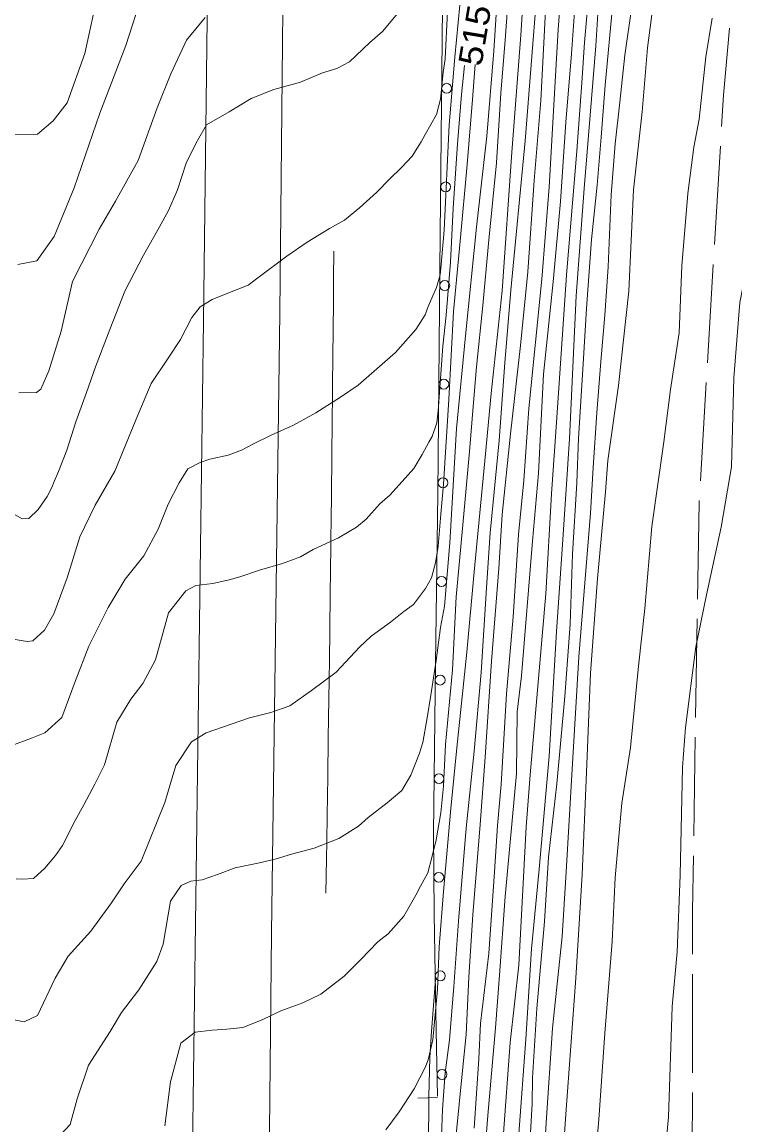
# Model space of a CAD drawing. Extents: x 2361284 to 2366480, y 6976556 to 6985346.
# Drawn here: x 2364474.8 to 2364619.3, y 6977677.6 to 6977901.2 of the extents above; entities that cross this region are included whole.
import ezdxf
from ezdxf.enums import TextEntityAlignment as Align

# ---------------------------------------------------------------- set-up
doc = ezdxf.new("R2010")
doc.units = 0
doc.header["$LTSCALE"] = 1.9
for name, color, linetype, lineweight in [('12', 7, 'Continuous', 13), ('13', 7, 'Continuous', 13), ('14', 7, 'Continuous', 13), ('15', 7, 'Continuous', 13), ('17', 7, 'Continuous', 13), ('3', 7, 'Continuous', 13), ('5', 7, 'Continuous', 13)]:
    doc.layers.add(name, color=color, linetype=linetype, lineweight=lineweight)

msp = doc.modelspace()

# ---------------------------------------------------------------- linework, layer by layer
at = {"layer": '12'}
for points in [[(2364591.948, 6978027.188), (2364590.992, 6978019.41), (2364589.995, 6978002.288), (2364588.546, 6977988.485), (2364587.355, 6977975.872), (2364585.241, 6977957.301), (2364583.666, 6977940.094), (2364582.249, 6977924.981), (2364581.193, 6977908.79), (2364579.996, 6977885.357), (2364578.631, 6977869.093), (2364577.346, 6977850.6), (2364575.858, 6977835.685), (2364573.849, 6977817.745), (2364572.124, 6977801.377), (2364571.438, 6977790.471), (2364569.987, 6977771.666), (2364568.682, 6977752.172), (2364567.701, 6977738.552), (2364566.176, 6977720.196), (2364565.365, 6977707.559), (2364564.815, 6977695.932), (2364564.021, 6977687.984), (2364562.788, 6977675.692)], [(2364594.559, 6977905.057), (2364593.018, 6977888.411), (2364592.178, 6977877.893), (2364591.37, 6977868.174), (2364590.225, 6977857.133), (2364589.218, 6977843.133), (2364588.565, 6977831.916), (2364587.598, 6977816.836), (2364587.273, 6977807.822), (2364586.37, 6977793.373), (2364585.886, 6977779.137), (2364584.816, 6977764.476), (2364583.244, 6977746.781), (2364581.515, 6977731.933), (2364580.699, 6977718.844), (2364579.177, 6977701.22), (2364578.3, 6977687.19), (2364578.22, 6977681.9), (2364577.442, 6977669.051)], [(2364511.903, 6977902.121), (2364508.156, 6977897.525), (2364504.98, 6977890.744), (2364502.166, 6977883.817), (2364498.308, 6977873.13), (2364493.755, 6977864.946), (2364490.399, 6977859.244), (2364485.01, 6977848.612), (2364482.746, 6977838.53), (2364480.242, 6977830.495), (2364478.577, 6977826.829), (2364477.714, 6977826.121), (2364474.133, 6977826.087)], [(2364566.666, 6977892.641), (2364566.114, 6977885.535), (2364565.058, 6977872.334), (2364563.606, 6977856.83), (2364562.292, 6977842.517), (2364561.351, 6977824.687), (2364560.234, 6977807.525), (2364559.672, 6977801.459), (2364559.143, 6977794.985), (2364558.615, 6977791.599), (2364557.775, 6977788.571), (2364556.576, 6977786.399), (2364554.177, 6977783.106), (2364552.21, 6977781.727), (2364549.511, 6977779.541), (2364545.577, 6977776.714), (2364543.197, 6977774.501), (2364538.475, 6977769.447), (2364533.501, 6977765.709), (2364529.111, 6977762.597), (2364525.264, 6977761.24), (2364520.923, 6977760.149), (2364517.215, 6977758.893), (2364512.151, 6977757.105), (2364509.179, 6977755.267), (2364505.954, 6977750.506), (2364503.765, 6977743.005), (2364498.908, 6977731.118), (2364495.472, 6977726.495), (2364492.898, 6977722.671), (2364488.713, 6977716.889), (2364484.17, 6977711.867), (2364481.533, 6977707.352), (2364477.914, 6977699.837), (2364475.216, 6977698.521), (2364472.772, 6977698.988)]]:
    msp.add_lwpolyline(points, dxfattribs=at)
at = {"layer": '13'}
for points in [[(2364617.19, 6978129.115), (2364615.535, 6978115.997), (2364613.158, 6978100.885), (2364611.328, 6978088.306), (2364608.353, 6978069.847), (2364606.118, 6978053.575), (2364604.795, 6978039.152), (2364600.924, 6978001.382), (2364598.241, 6977979.536), (2364596.366, 6977958.037), (2364594.185, 6977936.025), (2364592.057, 6977911.643), (2364591.091, 6977896.423), (2364590.264, 6977885.635), (2364588.736, 6977867.489), (2364587.102, 6977845.753), (2364585.788, 6977816.719), (2364584.342, 6977795.314), (2364583.13, 6977777.671), (2364581.661, 6977752.366), (2364579.628, 6977729.445), (2364578.111, 6977713.35), (2364576.906, 6977695.007), (2364575.528, 6977675.813)], [(2364612.495, 6978118.068), (2364610.286, 6978102.288), (2364607.51, 6978083.85), (2364605.153, 6978065.696), (2364602.726, 6978047.402), (2364600.844, 6978032.874), (2364598.921, 6978009.074), (2364595.368, 6977977.828), (2364593.12, 6977953.386), (2364592.783, 6977943.532), (2364590.699, 6977918.76), (2364588.795, 6977897.071), (2364588.313, 6977888.896), (2364587.253, 6977875.116), (2364585.203, 6977849.945), (2364583.207, 6977821.075), (2364582.145, 6977805.583), (2364580.988, 6977785.281), (2364577.806, 6977748.609), (2364576.986, 6977738.051), (2364575.503, 6977710.025), (2364573.732, 6977694.317), (2364572.355, 6977675.023)], [(2364590.178, 6978026.151), (2364589.026, 6978016.871), (2364588.129, 6977999.72), (2364586.027, 6977983.03), (2364584.156, 6977964.292), (2364581.786, 6977940.076), (2364579.777, 6977914.726), (2364578.317, 6977896.822), (2364576.804, 6977877.147), (2364573.872, 6977846.877), (2364572.692, 6977832.145), (2364571.491, 6977816.403), (2364569.689, 6977797.695), (2364568.936, 6977786.486), (2364567.888, 6977769.357), (2364566.48, 6977753.431), (2364564.857, 6977737.795), (2364563.307, 6977718.919), (2364562.323, 6977705.68), (2364561.455, 6977694.88), (2364560.609, 6977688.192), (2364560.06, 6977680.747), (2364559.642, 6977669.952)], [(2364610.938, 6977938.035), (2364606.274, 6977923.51), (2364603.714, 6977912.004), (2364601.576, 6977895.973), (2364600.519, 6977883.022), (2364598.729, 6977867.204), (2364597.814, 6977846.695), (2364595.706, 6977827.573), (2364593.531, 6977812.342), (2364593.071, 6977805.997), (2364591.429, 6977788.381), (2364590.021, 6977769.187), (2364589.242, 6977749.098), (2364588.339, 6977728.388), (2364587.047, 6977707.385), (2364585.021, 6977679.774), (2364583.08, 6977651.424)], [(2364584.909, 6977918.605), (2364583.51, 6977899.732), (2364582.791, 6977887.994), (2364581.634, 6977867.732), (2364580.161, 6977849.067), (2364577.56, 6977822.881), (2364576.509, 6977808.269), (2364575.423, 6977797.34), (2364574.352, 6977780.618), (2364573.04, 6977765.015), (2364571.935, 6977746.633), (2364571.184, 6977738.306), (2364570.583, 6977728.939), (2364569.42, 6977712.398), (2364567.735, 6977698.211), (2364567.433, 6977691.047), (2364566.467, 6977676.988)], [(2364571.609, 6977913.388), (2364570.43, 6977895.386), (2364569.004, 6977878.113), (2364566.96, 6977859.652), (2364564.708, 6977837.629), (2364562.907, 6977818.821), (2364561.497, 6977795.667), (2364560.439, 6977782.815), (2364559.65, 6977778.488), (2364558.774, 6977771.799), (2364557.662, 6977764.729), (2364556.905, 6977760.191), (2364556.023, 6977755.172), (2364555.383, 6977753.016), (2364553.646, 6977748.509), (2364551.805, 6977745.422), (2364548.829, 6977742.923), (2364544.997, 6977739.927), (2364542.992, 6977738.208), (2364538.986, 6977735.689), (2364533.995, 6977733.732), (2364529.417, 6977732.538), (2364526.086, 6977731.496), (2364522.954, 6977730.737), (2364517.991, 6977729.779), (2364514.384, 6977728.415), (2364511.334, 6977727.346), (2364509.037, 6977727.014), (2364507.065, 6977726.185), (2364504.906, 6977722.965), (2364503.388, 6977714.249), (2364502.103, 6977710.727), (2364498.466, 6977705.013), (2364494.93, 6977700.419), (2364492.666, 6977696.576), (2364488.281, 6977689.744), (2364485.945, 6977682.933), (2364484.535, 6977677.699), (2364481.684, 6977674.641)], [(2364576.888, 6977913.569), (2364575.92, 6977898.6), (2364574.086, 6977874.82), (2364572.133, 6977846.72), (2364569.911, 6977825.928), (2364568.747, 6977813.707), (2364566.465, 6977789.734), (2364564.958, 6977773.498), (2364562.923, 6977754.058), (2364561.719, 6977741.766), (2364560.219, 6977724.941), (2364559.386, 6977713.722), (2364558.988, 6977705.058), (2364558.046, 6977694.888), (2364557.145, 6977690.809), (2364556.499, 6977689.273), (2364555.439, 6977687.203), (2364554.28, 6977684.932), (2364551.265, 6977680.244), (2364548.549, 6977676.628)], [(2364587.454, 6977912.849), (2364586.166, 6977894.776), (2364585.018, 6977880.916), (2364583.961, 6977864.824), (2364582.446, 6977848.559), (2364580.514, 6977829.818), (2364579.525, 6977809.769), (2364578.276, 6977795.987), (2364576.055, 6977768.704), (2364575.204, 6977761.385), (2364575.054, 6977748.863), (2364572.751, 6977723.92), (2364571.622, 6977707.968), (2364570.793, 6977697.339), (2364569.223, 6977679.514), (2364567.802, 6977661.679)], [(2364573.848, 6977912.47), (2364572.71, 6977897.529), (2364571.842, 6977886.84), (2364570.966, 6977872.671), (2364569.361, 6977856.335), (2364568.231, 6977843.753), (2364566.959, 6977831.321), (2364566.338, 6977824.114), (2364565.492, 6977814.186), (2364564.08, 6977798.541), (2364562.821, 6977784.678), (2364562.032, 6977769.891), (2364560.656, 6977754.766), (2364560.216, 6977746.312), (2364559.678, 6977740.906), (2364558.719, 6977735.437), (2364557.952, 6977732.089), (2364557.084, 6977728.741), (2364555.58, 6977726.047), (2364554.617, 6977724.227), (2364552.227, 6977719.953), (2364548.991, 6977716.373), (2364546.957, 6977714.713), (2364543.51, 6977711.171), (2364540.091, 6977707.799), (2364535.366, 6977704.123), (2364531.693, 6977702.348), (2364527.289, 6977700.746), (2364523.476, 6977698.93), (2364519.529, 6977697.392), (2364516.293, 6977697.011), (2364513.305, 6977696.812), (2364509.858, 6977696.43), (2364506.959, 6977694.212), (2364504.883, 6977686.392), (2364503.748, 6977677.442)], [(2364490.309, 6977907.646), (2364487.51, 6977894.878), (2364483.915, 6977884.863), (2364481.1, 6977881.217), (2364477.896, 6977878.467), (2364472.847, 6977878.349)], [(2364499.159, 6977906.79), (2364495.805, 6977896.497), (2364490.586, 6977882.737), (2364485.379, 6977867.647), (2364481.333, 6977857.728), (2364477.8, 6977852.814), (2364473.946, 6977852.047)], [(2364551.629, 6977903.869), (2364547.882, 6977899.303), (2364545.293, 6977897.088), (2364541.189, 6977893.188), (2364538.592, 6977891.834), (2364535.71, 6977890.906), (2364531.278, 6977889.054), (2364525.863, 6977887.532), (2364521.22, 6977885.718), (2364516.784, 6977883.056), (2364512.189, 6977880.373), (2364510.064, 6977876.733), (2364508.083, 6977872.603), (2364506.334, 6977867.226), (2364504.494, 6977863.038), (2364502.577, 6977859.57), (2364499.401, 6977853.939), (2364495.639, 6977846.693), (2364492.583, 6977838.904), (2364489.704, 6977831.356), (2364487.874, 6977826.117), (2364485.71, 6977820.188), (2364483.885, 6977814.46), (2364482.186, 6977810.124), (2364481.335, 6977808.064), (2364480.797, 6977806.879), (2364479.904, 6977805.021), (2364478.089, 6977802.393), (2364476.185, 6977800.605), (2364474.796, 6977800.482), (2364472.595, 6977801.781)], [(2364563.521, 6977904.642), (2364562.511, 6977894.091), (2364561.361, 6977880.401), (2364560.354, 6977859.029), (2364559.761, 6977852.063), (2364559.571, 6977849.971), (2364558.795, 6977847.384), (2364557.162, 6977843.578), (2364556.488, 6977841.872), (2364554.596, 6977838.923), (2364550.501, 6977834.254), (2364542.912, 6977827.601), (2364539.355, 6977825.198), (2364534.335, 6977821.99), (2364529.809, 6977819.507), (2364525.269, 6977817.474), (2364521.736, 6977815.7), (2364519.276, 6977814.456), (2364516.576, 6977813.421), (2364512.854, 6977812.585), (2364510.91, 6977811.937), (2364508.382, 6977810.633), (2364506.669, 6977807.795), (2364504.42, 6977803.494), (2364502.418, 6977798.384), (2364499.511, 6977792.998), (2364495.664, 6977788.301), (2364492.238, 6977782.557), (2364488.353, 6977774.66), (2364485.561, 6977767.494), (2364482.851, 6977760.197), (2364479.44, 6977757.134), (2364476.699, 6977756.058), (2364472.714, 6977754.56)], [(2364598.426, 6977904.404), (2364596.99, 6977894.499), (2364595.97, 6977884.989), (2364595.051, 6977876.531), (2364594.209, 6977866.181), (2364593.657, 6977851.625), (2364592.961, 6977841.778), (2364592.11, 6977832.41), (2364591.339, 6977821.992), (2364590.614, 6977810.915), (2364590.042, 6977801.688), (2364587.659, 6977772.544), (2364586.344, 6977749.77), (2364585.094, 6977728.907), (2364584.288, 6977715.818), (2364582.305, 6977697.218), (2364581.037, 6977678.027), (2364580.295, 6977665.628)], [(2364561.023, 6977903.368), (2364560.564, 6977893.793), (2364560.14, 6977891.008), (2364559.602, 6977885.603), (2364558.832, 6977882.466), (2364556.541, 6977878.445), (2364555.685, 6977876.936), (2364553.873, 6977874.028), (2364551.704, 6977871.717), (2364549.257, 6977869.354), (2364546.701, 6977866.76), (2364543.221, 6977863.556), (2364540.144, 6977861.087), (2364537.14, 6977859.358), (2364532.606, 6977856.595), (2364528.454, 6977853.766), (2364522.894, 6977849.572), (2364520.619, 6977847.881), (2364516.494, 6977846.271), (2364513.336, 6977844.991), (2364510.88, 6977843.468), (2364509.23, 6977841.362), (2364506.943, 6977836.89), (2364504.438, 6977833.106), (2364500.979, 6977827.922), (2364497.946, 6977820.724), (2364493.596, 6977810.202), (2364489.631, 6977803.273), (2364486.532, 6977796.874), (2364483.961, 6977788.57), (2364481.22, 6977781.262), (2364479.372, 6977777.944), (2364476.962, 6977775.791), (2364475.812, 6977775.64), (2364471.456, 6977776.369)], [(2364614.699, 6977902.019), (2364613.424, 6977894.175), (2364612.055, 6977881.533), (2364610.999, 6977875.852), (2364609.768, 6977866.479), (2364608.586, 6977851.817), (2364608.026, 6977838.201), (2364606.295, 6977826.733), (2364604.905, 6977816.141), (2364602.459, 6977798.926), (2364601.056, 6977782.342), (2364599.748, 6977770.61), (2364598.134, 6977754.162), (2364596.371, 6977742.875), (2364595.055, 6977727.792), (2364594.458, 6977714.805)], [(2364631.347, 6977901.277), (2364630.522, 6977893.338), (2364629.143, 6977884.834), (2364628.074, 6977880.575), (2364625.55, 6977871.469), (2364624.366, 6977867.698), (2364623.168, 6977859.056), (2364621.939, 6977852.644), (2364620.318, 6977844.338), (2364619.112, 6977829.125), (2364618.595, 6977811.021), (2364616.521, 6977798.789), (2364613.562, 6977785.111), (2364611.402, 6977774.58), (2364609.336, 6977758.209), (2364608.723, 6977750.093), (2364608.211, 6977728.237), (2364607.599, 6977712.711), (2364606.594, 6977701.601), (2364605.877, 6977679.213), (2364604.544, 6977665.908)], [(2364564.517, 6977892.41), (2364563.903, 6977886.554), (2364563.098, 6977876.527), (2364562.222, 6977863.497), (2364561.636, 6977852.531), (2364560.798, 6977841.802), (2364560.128, 6977835.536), (2364559.183, 6977822.406), (2364558.856, 6977819.963), (2364557.912, 6977817.204), (2364557.264, 6977816.058), (2364555.928, 6977813.535), (2364554.254, 6977810.739), (2364552.493, 6977808.731), (2364549.326, 6977805.321), (2364547.363, 6977803.532), (2364544.542, 6977800.445), (2364542.606, 6977798.817), (2364538.936, 6977796.663), (2364533.809, 6977794.284), (2364531.253, 6977792.829), (2364527.576, 6977791.474), (2364522.929, 6977790.1), (2364518.971, 6977788.772), (2364516.816, 6977788.162), (2364513.453, 6977787.4), (2364510.007, 6977787.017), (2364508.007, 6977785.917), (2364504.499, 6977781.463), (2364503.387, 6977777.523), (2364501.881, 6977771.898), (2364499.247, 6977767.104), (2364496.846, 6977763.92), (2364494.03, 6977759.293), (2364491.512, 6977750.639), (2364489.529, 6977746.72), (2364487.309, 6977742.528), (2364485.529, 6977739.371), (2364482.967, 6977734.267), (2364481.596, 6977732.273), (2364479.4, 6977729.712), (2364477.12, 6977727.601), (2364474.861, 6977727.439), (2364473.611, 6977727.497)], [(2364594.458, 6977714.805), (2364592.935, 6977696.209), (2364591.711, 6977678.728), (2364590.711, 6977667.157), (2364590.936, 6977662.429), (2364590.897, 6977648.688), (2364591.053, 6977636.469), (2364590.987, 6977622.378), (2364589.812, 6977607.125), (2364589.077, 6977597.158), (2364588.3, 6977581.039), (2364587.849, 6977566.525), (2364587.896, 6977547.904), (2364587.967, 6977537.224), (2364588.169, 6977520.204), (2364587.847, 6977514.112), (2364587.642, 6977506.21)]]:
    msp.add_lwpolyline(points, dxfattribs=at)
at = {"layer": '14'}
for points in [[(2364559.651, 6978365.3), (2364554.209, 6978327.211), (2364551.638, 6978308.154), (2364549.289, 6978289.067), (2364548.227, 6978279.507), (2364544.496, 6978243.761), (2364542.71, 6978225.885), (2364540.173, 6978199.059), (2364537.849, 6978172.208), (2364536.783, 6978158.771), (2364534.355, 6978125.768), (2364533.251, 6978109.262), (2364531.793, 6978084.495), (2364530.636, 6978059.712), (2364530.193, 6978047.313), (2364529.09, 6978007.759), (2364528.667, 6977987.98), (2364528.22, 6977958.309), (2364527.073, 6977842.272), (2364525.399, 6977716.488), (2364524.189, 6977602.891), (2364523.198, 6977505.227)], [(2364536.381, 6977724.604), (2364536.495, 6977731.601), (2364536.551, 6977735.1), (2364536.633, 6977740.348), (2364536.754, 6977748.22), (2364536.872, 6977756.091), (2364536.929, 6977760.027), (2364537.041, 6977767.899), (2364537.096, 6977771.835), (2364537.175, 6977777.739), (2364537.278, 6977785.611), (2364537.328, 6977789.548), (2364537.4, 6977795.452), (2364537.47, 6977801.356), (2364537.504, 6977804.308), (2364537.616, 6977814.283), (2364537.67, 6977819.27), (2364537.749, 6977826.751), (2364537.825, 6977834.233), (2364537.862, 6977837.973), (2364537.932, 6977845.454), (2364537.966, 6977849.195), (2364538.014, 6977854.806)]]:
    msp.add_lwpolyline(points, dxfattribs=at)
at = {"layer": '15'}
for p, q in [((2364615.176, 6977856.1), (2364616.366, 6977876.063)), ((2364613.753, 6977832.146), (2364614.944, 6977852.108)), ((2364612.322, 6977808.19), (2364613.512, 6977828.152)), ((2364611.348, 6977760.208), (2364611.668, 6977780.202)), ((2364610.966, 6977736.214), (2364611.286, 6977756.208)), ((2364610.693, 6977688.208), (2364610.713, 6977708.21)), ((2364610.681, 6977664.207), (2364610.691, 6977684.209))]:
    msp.add_line(p, q, dxfattribs=at)
for points in [[(2364616.598, 6977880.056), (2364616.978, 6977886.379), (2364618.229, 6977899.992)], [(2364611.73, 6977784.203), (2364612.054, 6977803.757), (2364612.08, 6977804.197)], [(2364610.715, 6977712.21), (2364610.721, 6977720.981), (2364610.904, 6977732.213)]]:
    msp.add_lwpolyline(points, dxfattribs=at)
at = {"layer": '17'}
msp.add_lwpolyline([(2364590.057, 6978356.459), (2364586.891, 6978331.807), (2364583.865, 6978307.137), (2364577.584, 6978252.585), (2364571.934, 6978197.957), (2364567.955, 6978149.397), (2364565.166, 6978100.759), (2364562.876, 6978047.124), (2364561.356, 6977993.467), (2364560.629, 6977952.187), (2364560.081, 6977910.909), (2364559.592, 6977858.272), (2364559.102, 6977805.634), (2364558.589, 6977771.197), (2364558.218, 6977736.752), (2364558.363, 6977720.473), (2364558.648, 6977704.185), (2364558.831, 6977693.295), (2364559.024, 6977683.447)], dxfattribs=at)
for centre in [(2364560.866, 6977887.808), (2364560.678, 6977867.809), (2364560.492, 6977847.81), (2364560.308, 6977827.81), (2364560.123, 6977807.811), (2364559.838, 6977787.807), (2364559.555, 6977767.813), (2364559.338, 6977747.814), (2364559.294, 6977727.834), (2364559.582, 6977707.846), (2364559.937, 6977687.851)]:
    msp.add_circle(centre, 1, dxfattribs=at)
at = {"layer": '3'}
for points in [[(2364507.227, 6977505.075), (2364509.14, 6977657.342), (2364511.607, 6977840.625), (2364513.428, 6977990.981), (2364513.969, 6978021.571), (2364514.356, 6978036.863), (2364515.09, 6978059.799), (2364516.547, 6978094.195), (2364517.101, 6978104.758), (2364518.417, 6978125.867), (2364519.944, 6978146.959), (2364523.335, 6978189.126), (2364526.262, 6978222.784), (2364528.365, 6978245.204), (2364532.805, 6978290.031), (2364533.891, 6978300.057), (2364536.417, 6978320.058), (2364539.283, 6978340.016), (2364545.392, 6978379.905)], [(2364558.61, 6977707.075), (2364557.795, 6977696.553), (2364557.498, 6977691.291), (2364557.255, 6977683.391), (2364557.105, 6977662.77), (2364557.145, 6977652.456), (2364557.408, 6977636.988), (2364557.971, 6977621.53), (2364558.387, 6977613.807), (2364563.364, 6977536.15), (2364565.09, 6977506.165)]]:
    msp.add_lwpolyline(points, dxfattribs=at)
at = {"layer": '5'}
msp.add_lwpolyline([(2364559.024, 6977683.248), (2364557.037, 6977683.134), (2364555.04, 6977683.02)], dxfattribs=at)

# ---------------------------------------------------------------- texts
at = {"layer": '12', "width": 1.15}
msp.add_text(' 515 ', height=4.8, rotation=80.522, dxfattribs=at).set_placement((2364568.934, 6977898.157), align=Align.CENTER)

doc.saveas('drawing.dxf')
